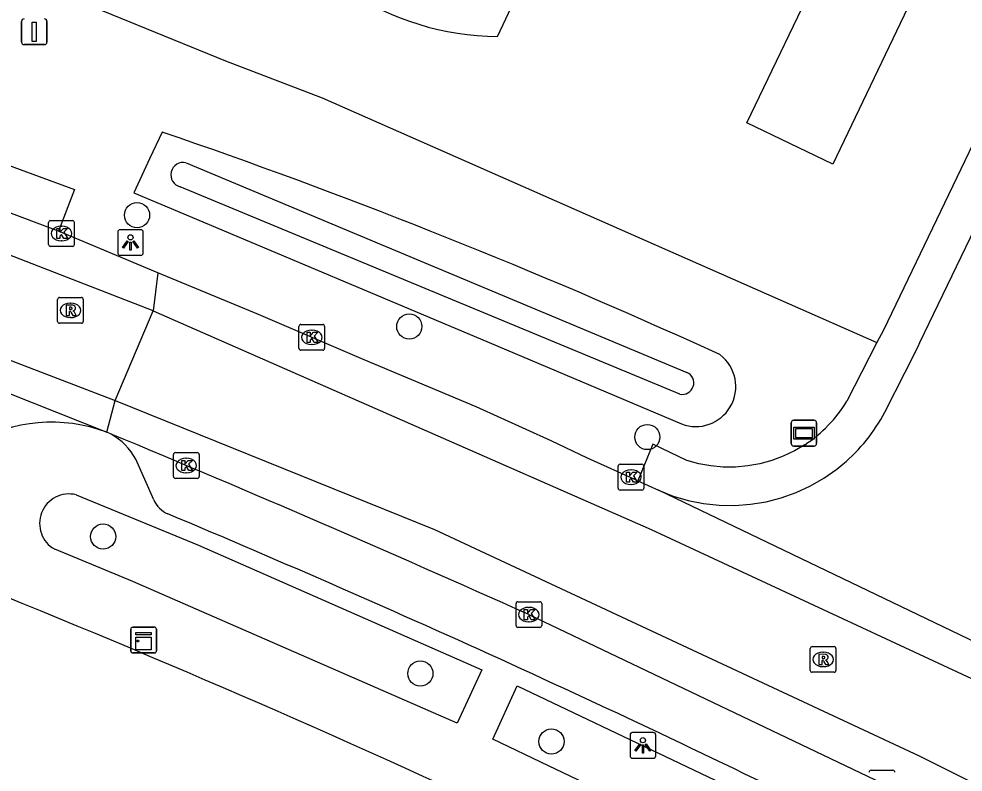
# Model space of a CAD drawing. Extents: x 163427 to 164190, y 380331 to 381641.
# Drawn here: x 163708.66 to 163745.36, y 381483.31 to 381512.59 of the extents above; entities that cross this region are included whole.
import ezdxf

# ---------------------------------------------------------------- set-up
doc = ezdxf.new("R2010")
doc.units = 0
for name, color, linetype in [('IMGEO_Afsluitpaal', 7, 'Continuous'), ('IMGEO_Boom', 7, 'Continuous'), ('IMGEO_Groenvoorziening', 7, 'Continuous'), ('IMGEO_Kast', 7, 'Continuous'), ('IMGEO_Kolk', 7, 'Continuous'), ('IMGEO_Lichtpunt', 7, 'Continuous'), ('IMGEO_Pand', 7, 'Continuous'), ('IMGEO_Rijbaan_lokaal_gesloten', 7, 'Continuous'), ('IMGEO_Rijbaan_lokaal_open', 7, 'Continuous'), ('IMGEO_Rioolput', 7, 'Continuous'), ('IMGEO_Straatnaambord', 7, 'Continuous'), ('IMGEO_Voetpad_open', 7, 'Continuous'), ('IMGEO_Waterloop', 7, 'Continuous')]:
    doc.layers.add(name, color=color, linetype=linetype)

msp = doc.modelspace()

# ---------------------------------------------------------------- linework, layer by layer
at = {"layer": 'IMGEO_Afsluitpaal'}
for p, q in [((163708.762, 381511.686), (163708.762, 381512.486)), ((163708.762, 381512.486), (163708.762, 381511.686)), ((163709.752, 381512.486), (163709.752, 381511.686)), ((163709.752, 381511.686), (163709.752, 381512.486)), ((163709.652, 381511.586), (163708.862, 381511.586)), ((163708.862, 381511.586), (163709.652, 381511.586))]:
    msp.add_line(p, q, dxfattribs=at)
msp.add_lwpolyline([(163709.182, 381512.461), (163709.332, 381512.461), (163709.332, 381511.711), (163709.182, 381511.711), (163709.182, 381512.461)], dxfattribs=at)
for centre, start, end in [((163708.862, 381512.486), 90, 180), ((163708.862, 381512.486), 90, 180), ((163709.652, 381512.486), 0, 90), ((163709.652, 381512.486), 360, 90), ((163708.862, 381511.686), 180, 270), ((163708.862, 381511.686), 180, 270), ((163709.652, 381511.686), 270, 0), ((163709.652, 381511.686), 270, 0)]:
    msp.add_arc(centre, 0.1, start, end, dxfattribs=at)
at = {"layer": 'IMGEO_Boom'}
for centre in [(163713.251, 381504.955), (163723.833, 381500.626), (163733.083, 381496.33), (163711.934, 381492.463), (163724.262, 381487.139), (163729.357, 381484.496)]:
    msp.add_circle(centre, 0.489, dxfattribs=at)
at = {"layer": 'IMGEO_Groenvoorziening'}
for points in [[(163724.779, 381587.18), (163711.568, 381521.785), (163709.885, 381513.746), (163716.69, 381510.952), (163720.442, 381509.517), (163742.008, 381500)], [(163714.226, 381508.186), (163713.752, 381507.169), (163713.128, 381505.827), (163714.824, 381505.111), (163726.931, 381500), (163734.414, 381496.841)], [(163735.902, 381499.534), (163734.878, 381500)]]:
    msp.add_lwpolyline(points, dxfattribs=at)
for centre, radius, start, end in [((163638.028, 381285.806), 235.073, 65.66938, 71.08605), ((163734.965, 381498.293), 1.555, 329.5276, 52.9401), ((163734.967, 381498.292), 1.553, 249.1483, 329.5479)]:
    msp.add_arc(centre, radius, start, end, dxfattribs=at)
at = {"layer": 'IMGEO_Kast'}
for p, q in [((163713.083, 381488.94), (163713.924, 381488.94)), ((163713.924, 381488.94), (163713.083, 381488.94)), ((163713.008, 381488.015), (163713.008, 381488.856)), ((163713.008, 381488.856), (163713.008, 381488.015)), ((163714.008, 381488.865), (163714.008, 381488.024)), ((163714.008, 381488.024), (163714.008, 381488.865)), ((163713.933, 381487.94), (163713.092, 381487.94)), ((163713.092, 381487.94), (163713.933, 381487.94))]:
    msp.add_line(p, q, dxfattribs=at)
for points in [[(163713.203, 381488.73), (163713.803, 381488.73), (163713.803, 381488.645), (163713.203, 381488.645), (163713.203, 381488.73)], [(163713.203, 381488.555), (163713.803, 381488.555), (163713.803, 381488.066), (163713.203, 381488.066), (163713.203, 381488.555)]]:
    msp.add_lwpolyline(points, dxfattribs=at)
msp.add_circle((163713.287, 381488.404), 0.0377, dxfattribs=at)
for centre, start, end in [((163713.086, 381488.862), 92.4484, 184.2845), ((163713.086, 381488.862), 92.4484, 184.2845), ((163713.93, 381488.862), 2.4484, 94.2845), ((163713.93, 381488.862), 2.4484, 94.2845), ((163713.086, 381488.018), 182.4484, 274.2845), ((163713.086, 381488.018), 182.4484, 274.2845), ((163713.93, 381488.018), 272.4484, 4.2845), ((163713.93, 381488.018), 272.4484, 4.2845)]:
    msp.add_arc(centre, 0.0779, start, end, dxfattribs=at)
at = {"layer": 'IMGEO_Kolk'}
for p, q in [((163709.889, 381504.744), (163710.741, 381504.744)), ((163709.814, 381503.818), (163709.814, 381504.67)), ((163710.302, 381504.524), (163710.327, 381504.524)), ((163710.815, 381504.67), (163710.815, 381503.818)), ((163710.325, 381503.964), (163710.3, 381503.964)), ((163710.741, 381503.744), (163709.889, 381503.744)), ((163719.616, 381500.706), (163720.468, 381500.706)), ((163719.541, 381499.78), (163719.541, 381500.632)), ((163720.029, 381500.486), (163720.054, 381500.486)), ((163720.542, 381500.632), (163720.542, 381499.78)), ((163720.052, 381499.926), (163720.027, 381499.926)), ((163720.468, 381499.706), (163719.616, 381499.706)), ((163714.666, 381494.799), (163714.666, 381495.651)), ((163714.741, 381495.725), (163715.593, 381495.725)), ((163715.667, 381495.651), (163715.667, 381494.799)), ((163715.154, 381495.505), (163715.179, 381495.505)), ((163731.948, 381494.346), (163731.948, 381495.198)), ((163732.023, 381495.272), (163732.875, 381495.272)), ((163732.949, 381495.198), (163732.949, 381494.346)), ((163715.177, 381494.945), (163715.152, 381494.945)), ((163732.436, 381495.052), (163732.461, 381495.052)), ((163715.593, 381494.725), (163714.741, 381494.725)), ((163732.459, 381494.492), (163732.434, 381494.492)), ((163732.875, 381494.272), (163732.023, 381494.272)), ((163727.98, 381489.004), (163727.98, 381489.856)), ((163728.055, 381489.93), (163728.907, 381489.93)), ((163728.468, 381489.71), (163728.493, 381489.71)), ((163728.981, 381489.856), (163728.981, 381489.004)), ((163728.907, 381488.93), (163728.055, 381488.93)), ((163728.491, 381489.15), (163728.466, 381489.15)), ((163741.777, 381483.381), (163742.629, 381483.381))]:
    msp.add_line(p, q, dxfattribs=at)
for points in [[(163709.889, 381504.744), (163710.741, 381504.744)], [(163709.814, 381503.818), (163709.814, 381504.67)], [(163710.135, 381504.444), (163710.258, 381504.444), (163710.258, 381504.293), (163710.388, 381504.444), (163710.552, 381504.444), (163710.406, 381504.293), (163710.559, 381504.044), (163710.407, 381504.044), (163710.322, 381504.208), (163710.258, 381504.141), (163710.258, 381504.044), (163710.135, 381504.044), (163710.135, 381504.444)], [(163710.815, 381504.67), (163710.815, 381503.818)], [(163710.741, 381503.744), (163709.889, 381503.744)], [(163719.616, 381500.706), (163720.468, 381500.706)], [(163719.541, 381499.78), (163719.541, 381500.632)], [(163719.862, 381500.406), (163719.985, 381500.406), (163719.985, 381500.255), (163720.115, 381500.406), (163720.279, 381500.406), (163720.133, 381500.255), (163720.286, 381500.006), (163720.134, 381500.006), (163720.049, 381500.17), (163719.985, 381500.103), (163719.985, 381500.006), (163719.862, 381500.006), (163719.862, 381500.406)], [(163720.542, 381500.632), (163720.542, 381499.78)], [(163720.468, 381499.706), (163719.616, 381499.706)], [(163714.666, 381494.799), (163714.666, 381495.651)], [(163714.741, 381495.725), (163715.593, 381495.725)], [(163715.667, 381495.651), (163715.667, 381494.799)], [(163714.987, 381495.425), (163715.11, 381495.425), (163715.11, 381495.274), (163715.24, 381495.425), (163715.404, 381495.425), (163715.258, 381495.274), (163715.411, 381495.025), (163715.259, 381495.025), (163715.174, 381495.189), (163715.11, 381495.122), (163715.11, 381495.025), (163714.987, 381495.025), (163714.987, 381495.425)], [(163731.948, 381494.346), (163731.948, 381495.198)], [(163732.023, 381495.272), (163732.875, 381495.272)], [(163732.949, 381495.198), (163732.949, 381494.346)], [(163732.269, 381494.972), (163732.392, 381494.972), (163732.392, 381494.821), (163732.522, 381494.972), (163732.686, 381494.972), (163732.54, 381494.821), (163732.693, 381494.572), (163732.541, 381494.572), (163732.456, 381494.736), (163732.392, 381494.669), (163732.392, 381494.572), (163732.269, 381494.572), (163732.269, 381494.972)], [(163715.593, 381494.725), (163714.741, 381494.725)], [(163732.875, 381494.272), (163732.023, 381494.272)], [(163727.98, 381489.004), (163727.98, 381489.856)], [(163728.055, 381489.93), (163728.907, 381489.93)], [(163728.981, 381489.856), (163728.981, 381489.004)], [(163728.301, 381489.63), (163728.424, 381489.63), (163728.424, 381489.479), (163728.554, 381489.63), (163728.718, 381489.63), (163728.572, 381489.479), (163728.725, 381489.23), (163728.573, 381489.23), (163728.488, 381489.394), (163728.424, 381489.327), (163728.424, 381489.23), (163728.301, 381489.23), (163728.301, 381489.63)], [(163728.907, 381488.93), (163728.055, 381488.93)], [(163741.777, 381483.381), (163742.629, 381483.381)]]:
    msp.add_lwpolyline(points, dxfattribs=at)
for centre, start, end in [((163709.891, 381504.668), 91.552, 178.448), ((163709.891, 381504.668), 91.552, 178.448), ((163710.739, 381504.668), 1.552, 88.448), ((163710.739, 381504.668), 1.552, 88.448), ((163709.891, 381503.82), 181.552, 268.448), ((163709.891, 381503.82), 181.552, 268.448), ((163710.739, 381503.82), 271.552, 358.448), ((163710.739, 381503.82), 271.552, 358.448), ((163719.618, 381500.63), 91.552, 178.448), ((163719.618, 381500.63), 91.552, 178.448), ((163720.466, 381500.63), 1.552, 88.448), ((163720.466, 381500.63), 1.552, 88.448), ((163719.618, 381499.782), 181.552, 268.448), ((163719.618, 381499.782), 181.552, 268.448), ((163720.466, 381499.782), 271.552, 358.448), ((163720.466, 381499.782), 271.552, 358.448), ((163714.743, 381495.649), 91.552, 178.448), ((163714.743, 381495.649), 91.552, 178.448), ((163715.591, 381495.649), 1.552, 88.448), ((163715.591, 381495.649), 1.552, 88.448), ((163732.025, 381495.196), 91.552, 178.448), ((163732.025, 381495.196), 91.552, 178.448), ((163732.873, 381495.196), 1.552, 88.448), ((163732.873, 381495.196), 1.552, 88.448), ((163714.743, 381494.801), 181.552, 268.448), ((163714.743, 381494.801), 181.552, 268.448), ((163715.591, 381494.801), 271.552, 358.448), ((163715.591, 381494.801), 271.552, 358.448), ((163732.025, 381494.348), 181.552, 268.448), ((163732.025, 381494.348), 181.552, 268.448), ((163732.873, 381494.348), 271.552, 358.448), ((163732.873, 381494.348), 271.552, 358.448), ((163728.057, 381489.854), 91.552, 178.448), ((163728.057, 381489.854), 91.552, 178.448), ((163728.905, 381489.854), 1.552, 88.448), ((163728.905, 381489.854), 1.552, 88.448), ((163728.057, 381489.006), 181.552, 268.448), ((163728.057, 381489.006), 181.552, 268.448), ((163728.905, 381489.006), 271.552, 358.448), ((163728.905, 381489.006), 271.552, 358.448), ((163741.779, 381483.305), 91.552, 178.448), ((163741.779, 381483.305), 91.552, 178.448), ((163742.627, 381483.305), 1.552, 88.448), ((163742.627, 381483.305), 1.552, 88.448)]:
    msp.add_arc(centre, 0.0765, start, end, dxfattribs=at)
for centre, major_axis, ratio, start_param, end_param in [((163710.301, 381504.244), (-0.387, 0.002), 0.722429, 4.712389, 7.853982), ((163710.326, 381504.244), (-0.39, 0.002), 0.717154, 1.570796, 4.712389), ((163720.028, 381500.206), (-0.387, 0.002), 0.722429, 4.712389, 7.853982), ((163720.053, 381500.206), (-0.39, 0.002), 0.717154, 1.570796, 4.712389), ((163715.153, 381495.225), (-0.387, 0.002), 0.722429, 4.712389, 7.853982), ((163715.178, 381495.225), (-0.39, 0.002), 0.717154, 1.570796, 4.712389), ((163732.435, 381494.772), (-0.387, 0.002), 0.722429, 4.712389, 7.853982), ((163732.46, 381494.772), (-0.39, 0.002), 0.717154, 1.570796, 4.712389), ((163728.467, 381489.43), (-0.387, 0.002), 0.722429, 4.712389, 7.853982), ((163728.492, 381489.43), (-0.39, 0.002), 0.717154, 1.570796, 4.712389)]:
    msp.add_ellipse(centre, major_axis=major_axis, ratio=ratio, start_param=start_param, end_param=end_param, dxfattribs=at)
at = {"layer": 'IMGEO_Lichtpunt'}
for p, q in [((163713.402, 381504.391), (163712.594, 381504.391)), ((163713.402, 381504.391), (163712.594, 381504.391)), ((163712.5, 381504.296), (163712.5, 381503.489)), ((163712.5, 381504.296), (163712.5, 381503.489)), ((163713.496, 381503.489), (163713.496, 381504.296)), ((163713.496, 381503.489), (163713.496, 381504.296)), ((163712.594, 381503.395), (163713.402, 381503.395)), ((163712.594, 381503.395), (163713.402, 381503.395)), ((163732.414, 381484.749), (163732.414, 381483.942)), ((163732.414, 381484.749), (163732.414, 381483.942)), ((163733.316, 381484.844), (163732.508, 381484.844)), ((163733.316, 381484.844), (163732.508, 381484.844)), ((163733.41, 381483.942), (163733.41, 381484.749)), ((163733.41, 381483.942), (163733.41, 381484.749)), ((163732.508, 381483.848), (163733.316, 381483.848)), ((163732.508, 381483.848), (163733.316, 381483.848))]:
    msp.add_line(p, q, dxfattribs=at)
for points in [[(163712.874, 381503.96), (163712.913, 381503.932), (163712.725, 381503.67), (163712.687, 381503.697), (163712.874, 381503.96)], [(163713.086, 381503.932), (163713.124, 381503.959), (163713.311, 381503.697), (163713.272, 381503.669), (163713.086, 381503.932)], [(163712.976, 381503.912), (163713.023, 381503.912), (163713.023, 381503.59), (163712.976, 381503.59), (163712.976, 381503.912)], [(163732.788, 381484.413), (163732.827, 381484.385), (163732.639, 381484.123), (163732.601, 381484.15), (163732.788, 381484.413)], [(163732.89, 381484.365), (163732.937, 381484.365), (163732.937, 381484.043), (163732.89, 381484.043), (163732.89, 381484.365)], [(163733, 381484.385), (163733.038, 381484.412), (163733.225, 381484.15), (163733.186, 381484.122), (163733, 381484.385)]]:
    msp.add_lwpolyline(points, dxfattribs=at)
for centre in [(163712.999, 381504.094), (163732.913, 381484.547)]:
    msp.add_circle(centre, 0.0994, dxfattribs=at)
for centre, start, end in [((163712.594, 381504.296), 90, 180), ((163712.594, 381504.296), 90, 180), ((163713.402, 381504.296), 0, 90), ((163713.402, 381504.296), 0, 90), ((163712.594, 381503.489), 180, 270), ((163712.594, 381503.489), 180, 270), ((163713.402, 381503.489), 270, 0), ((163713.402, 381503.489), 270, 360), ((163732.508, 381484.749), 90, 180), ((163732.508, 381484.749), 90, 180), ((163733.316, 381484.749), 0, 90), ((163733.316, 381484.749), 0, 90), ((163732.508, 381483.942), 180, 270), ((163732.508, 381483.942), 180, 270), ((163733.316, 381483.942), 270, 0), ((163733.316, 381483.942), 270, 360)]:
    msp.add_arc(centre, 0.0946, start, end, dxfattribs=at)
at = {"layer": 'IMGEO_Pand'}
for points in [[(163741.317, 381529.981), (163744.277, 381528.531), (163743.168, 381526.207), (163748.923, 381523.407), (163744.607, 381514.499), (163743.485, 381515.035), (163742.799, 381513.601), (163743.351, 381513.338), (163740.293, 381506.942), (163736.956, 381508.539), (163739.914, 381514.726), (163737.69, 381515.8)], [(163727.26, 381511.9), (163730.397, 381518.554)]]:
    msp.add_lwpolyline(points, dxfattribs=at)
msp.add_arc((163727.389, 381522.789), 10.89, 204.6049, 269.321, dxfattribs=at)
at = {"layer": 'IMGEO_Rijbaan_lokaal_gesloten'}
for points in [[(163713.873, 381501.243), (163707.365, 381503.758), (163694.541, 381508.654), (163680.54, 381513.365), (163659.538, 381519.594), (163649.254, 381521.949), (163630.112, 381526.195), (163615.18, 381528.829), (163599.32, 381531.308), (163581.725, 381533.632), (163572.061, 381534.748), (163562.839, 381535.489), (163560.919, 381535.613), (163555.158, 381535.861), (163548.052, 381536.046)], [(163547.954, 381532.452), (163555.219, 381532.328), (163561.167, 381532.08), (163563.087, 381531.832), (163577.151, 381530.437), (163585.206, 381529.6), (163599.145, 381527.617), (163613.765, 381525.385), (163630.245, 381522.472), (163652.486, 381517.73), (163667.974, 381513.64), (163683.71, 381508.557), (163694.985, 381504.466), (163700.065, 381502.483), (163712.408, 381497.746)], [(163710.199, 381504.336), (163707.954, 381505.173)], [(163714.057, 381502.712), (163710.199, 381504.336)], [(163696.236, 381502.541), (163703.293, 381500), (163712.078, 381496.518)], [(163714.057, 381502.712), (163713.873, 381501.243)], [(163732.713, 381494.626), (163730.76, 381495.515), (163729.345, 381496.187), (163726.432, 381497.504), (163722.082, 381499.334), (163717.973, 381501.09), (163714.057, 381502.712)], [(163712.408, 381497.746), (163713.873, 381501.243)], [(163713.873, 381501.243), (163733.236, 381492.736), (163749.22, 381485.298), (163767.31, 381476.496), (163780.878, 381468.904), (163793.021, 381462.086), (163801.914, 381456.926), (163805.316, 381454.777), (163822.941, 381443.637), (163833.227, 381436.556), (163841.848, 381430.533), (163854.116, 381421.564)], [(163712.078, 381496.518), (163712.408, 381497.746)], [(163712.408, 381497.746), (163724.81, 381492.736), (163743.644, 381483.934), (163766.443, 381472.53), (163780.444, 381464.999), (163785.277, 381462.271), (163803.377, 381451.63), (163810.77, 381447.112), (163827.662, 381436.066), (163844.931, 381423.887), (163862.01, 381410.858), (163868.144, 381405.949), (163877.464, 381398.208), (163891.264, 381386.878), (163901.361, 381378.381), (163902.433, 381377.241), (163901.472, 381376.366)], [(163712.245, 381496.448), (163712.078, 381496.518)], [(163732.713, 381494.626), (163733.515, 381494.261)], [(163748.812, 381486.917), (163733.515, 381494.261)], [(163728.48, 381489.431), (163742.203, 381482.882), (163766.164, 381471.027), (163770.574, 381468.713)]]:
    msp.add_lwpolyline(points, dxfattribs=at)
msp.add_arc((163468.467, 380910.137), 634.971, 65.82732, 67.423293, dxfattribs=at)
at = {"layer": 'IMGEO_Rijbaan_lokaal_open'}
for points in [[(163742.315, 381497.297), (163743.1, 381498.851), (163743.604, 381499.848), (163743.677, 381500), (163756.899, 381527.435)], [(163733.515, 381494.261), (163734.083, 381494.038), (163734.669, 381493.867), (163735.268, 381493.749), (163735.875, 381493.685), (163736.486, 381493.675), (163737.095, 381493.72), (163737.697, 381493.819), (163738.288, 381493.972), (163738.863, 381494.177), (163739.418, 381494.432), (163739.947, 381494.736), (163740.447, 381495.086), (163740.685, 381495.277)]]:
    msp.add_lwpolyline(points, dxfattribs=at)
for centre, radius, start, end in [((163736.283, 381500.497), 6.828, 310.1422, 332.0556), ((163709.934, 381490.838), 6.071, 69.3224, 172.0601)]:
    msp.add_arc(centre, radius, start, end, dxfattribs=at)
at = {"layer": 'IMGEO_Rioolput'}
for p, q in [((163710.238, 381501.755), (163711.09, 381501.755)), ((163710.163, 381500.829), (163710.163, 381501.681)), ((163710.651, 381501.535), (163710.676, 381501.535)), ((163711.164, 381501.681), (163711.164, 381500.829)), ((163711.09, 381500.755), (163710.238, 381500.755)), ((163710.674, 381500.975), (163710.649, 381500.975)), ((163739.488, 381488.187), (163740.34, 381488.187)), ((163739.413, 381487.261), (163739.413, 381488.113)), ((163739.901, 381487.967), (163739.926, 381487.967)), ((163740.414, 381488.113), (163740.414, 381487.261)), ((163740.34, 381487.187), (163739.488, 381487.187)), ((163739.924, 381487.407), (163739.899, 381487.407))]:
    msp.add_line(p, q, dxfattribs=at)
for points in [[(163710.238, 381501.755), (163711.09, 381501.755)], [(163710.163, 381500.829), (163710.163, 381501.681)], [(163710.752, 381501.453), (163710.5, 381501.455), (163710.5, 381501.055)], [(163711.164, 381501.681), (163711.164, 381500.829)], [(163710.5, 381501.055), (163710.624, 381501.055), (163710.624, 381501.217), (163710.635, 381501.217)], [(163710.678, 381501.374), (163710.624, 381501.374), (163710.624, 381501.293)], [(163710.624, 381501.293), (163710.676, 381501.293)], [(163710.682, 381501.188), (163710.753, 381501.055), (163710.893, 381501.055), (163710.828, 381501.181)], [(163711.09, 381500.755), (163710.238, 381500.755)], [(163739.488, 381488.187), (163740.34, 381488.187)], [(163739.413, 381487.261), (163739.413, 381488.113)], [(163740.002, 381487.885), (163739.75, 381487.887), (163739.75, 381487.487)], [(163739.928, 381487.806), (163739.874, 381487.806), (163739.874, 381487.725)], [(163740.414, 381488.113), (163740.414, 381487.261)], [(163739.75, 381487.487), (163739.874, 381487.487), (163739.874, 381487.649), (163739.885, 381487.649)], [(163739.874, 381487.725), (163739.926, 381487.725)], [(163739.932, 381487.62), (163740.003, 381487.487), (163740.143, 381487.487), (163740.078, 381487.613)], [(163740.34, 381487.187), (163739.488, 381487.187)]]:
    msp.add_lwpolyline(points, dxfattribs=at)
for centre, radius, start, end in [((163710.24, 381501.679), 0.0765, 91.552, 178.448), ((163710.24, 381501.679), 0.0765, 91.552, 178.448), ((163711.088, 381501.679), 0.0765, 1.552, 88.448), ((163711.088, 381501.679), 0.0765, 1.552, 88.448), ((163710.751, 381501.343), 0.109, 350.3612, 89.416), ((163710.634, 381501.164), 0.0533, 26.0293, 88.6989), ((163710.66, 381501.482), 0.19, 274.7715, 282.9687), ((163710.684, 381501.278), 0.0964, 77.0061, 93.1865), ((163710.698, 381501.335), 0.0378, 276.6634, 79.6772), ((163710.749, 381501.343), 0.112, 277.5842, 350.9817), ((163710.733, 381501.128), 0.108, 29.5134, 73.7905), ((163710.24, 381500.831), 0.0765, 181.552, 268.448), ((163710.24, 381500.831), 0.0765, 181.552, 268.448), ((163711.088, 381500.831), 0.0765, 271.552, 358.448), ((163711.088, 381500.831), 0.0765, 271.552, 358.448), ((163739.49, 381488.111), 0.0765, 91.552, 178.448), ((163739.49, 381488.111), 0.0765, 91.552, 178.448), ((163740.338, 381488.111), 0.0765, 1.552, 88.448), ((163740.338, 381488.111), 0.0765, 1.552, 88.448), ((163739.934, 381487.71), 0.0964, 77.0061, 93.1865), ((163739.948, 381487.767), 0.0378, 276.6634, 79.6772), ((163740.001, 381487.775), 0.109, 350.3612, 89.416), ((163739.884, 381487.596), 0.0533, 26.0293, 88.6989), ((163739.91, 381487.914), 0.19, 274.7715, 282.9687), ((163739.999, 381487.775), 0.112, 277.5842, 350.9817), ((163739.983, 381487.56), 0.108, 29.5134, 73.7905), ((163739.49, 381487.263), 0.0765, 181.552, 268.448), ((163739.49, 381487.263), 0.0765, 181.552, 268.448), ((163740.338, 381487.263), 0.0765, 271.552, 358.448), ((163740.338, 381487.263), 0.0765, 271.552, 358.448)]:
    msp.add_arc(centre, radius, start, end, dxfattribs=at)
for centre, major_axis, ratio, start_param, end_param in [((163710.65, 381501.255), (-0.387, 0.002), 0.722429, 4.712389, 7.853982), ((163710.675, 381501.255), (-0.39, 0.002), 0.717154, 1.570796, 4.712389), ((163739.9, 381487.687), (-0.387, 0.002), 0.722429, 4.712389, 7.853982), ((163739.925, 381487.687), (-0.39, 0.002), 0.717154, 1.570796, 4.712389)]:
    msp.add_ellipse(centre, major_axis=major_axis, ratio=ratio, start_param=start_param, end_param=end_param, dxfattribs=at)
at = {"layer": 'IMGEO_Straatnaambord'}
for p, q in [((163738.773, 381496.982), (163739.563, 381496.982)), ((163739.563, 381496.982), (163738.773, 381496.982)), ((163738.673, 381496.082), (163738.673, 381496.882)), ((163738.673, 381496.882), (163738.673, 381496.082)), ((163739.663, 381496.882), (163739.663, 381496.082)), ((163739.663, 381496.082), (163739.663, 381496.882)), ((163739.563, 381495.982), (163738.773, 381495.982)), ((163738.773, 381495.982), (163739.563, 381495.982))]:
    msp.add_line(p, q, dxfattribs=at)
for points in [[(163738.774, 381496.714), (163739.562, 381496.714), (163739.562, 381496.25), (163738.774, 381496.25), (163738.774, 381496.714)], [(163738.839, 381496.649), (163738.839, 381496.315), (163739.497, 381496.315), (163739.497, 381496.649), (163738.839, 381496.649)]]:
    msp.add_lwpolyline(points, dxfattribs=at)
for centre, start, end in [((163738.773, 381496.882), 90, 180), ((163738.773, 381496.882), 90, 180), ((163739.563, 381496.882), 0, 90), ((163739.563, 381496.882), 360, 90), ((163738.773, 381496.082), 180, 270), ((163738.773, 381496.082), 180, 270), ((163739.563, 381496.082), 270, 0), ((163739.563, 381496.082), 270, 0)]:
    msp.add_arc(centre, 0.1, start, end, dxfattribs=at)
at = {"layer": 'IMGEO_Voetpad_open'}
for points in [[(163755.555, 381528.169), (163742.257, 381500.486), (163742.008, 381500)], [(163705.849, 381507.779), (163710.816, 381505.952), (163710.199, 381504.336)], [(163742.008, 381500), (163740.842, 381497.724)], [(163739.202, 381496.032), (163738.799, 381495.793), (163738.367, 381495.586), (163737.919, 381495.418), (163737.457, 381495.291), (163736.985, 381495.206), (163736.508, 381495.163), (163736.029, 381495.163), (163735.551, 381495.206), (163735.08, 381495.291), (163734.618, 381495.418), (163733.299, 381496.052), (163732.713, 381494.626)], [(163713.904, 381493.889), (163713.21, 381495.468)], [(163710.888, 381494.084), (163715.64, 381492.123), (163726.651, 381487.286), (163725.699, 381485.208), (163713.095, 381490.716), (163710.057, 381491.969)], [(163739.669, 381478.572), (163729.248, 381483.551), (163727.074, 381484.587), (163728.02, 381486.659), (163740.64, 381480.652), (163739.669, 381478.572)]]:
    msp.add_lwpolyline(points, dxfattribs=at)
for centre, radius, start, end in [((163736.26, 381500.525), 5.37, 303.2211, 328.5671), ((163710.955, 381494.213), 2.581, 29.103, 60.0133), ((163710.611, 381492.972), 1.146, 75.9891, 241.1104), ((163714.871, 381494.311), 1.055, 203.587, 246.3076), ((163533.828, 381062.755), 466.938, 63.66937, 67.24342), ((163548.99, 381098.246), 422.969, 64.66752, 68.01097)]:
    msp.add_arc(centre, radius, start, end, dxfattribs=at)
at = {"layer": 'IMGEO_Waterloop'}
for points in [[(163715.155, 381506.993), (163734.621, 381498.841)], [(163734.344, 381497.999), (163714.929, 381506.059)]]:
    msp.add_lwpolyline(points, dxfattribs=at)
for centre, radius, start, end in [((163715.046, 381506.525), 0.48, 76.9016, 255.8936), ((163734.443, 381498.433), 0.445, 257.1345, 66.4453)]:
    msp.add_arc(centre, radius, start, end, dxfattribs=at)

doc.saveas('drawing.dxf')
